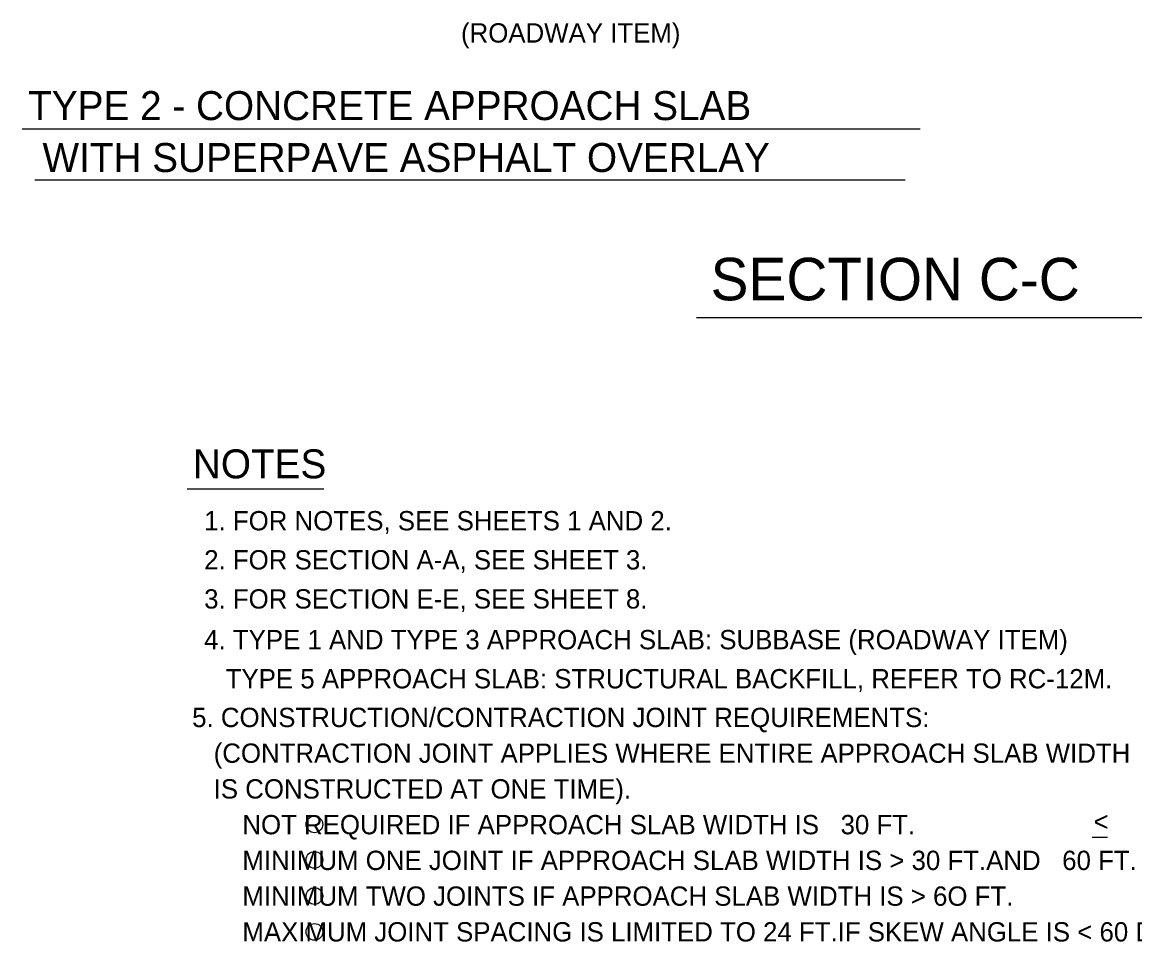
# Model space of a CAD drawing. Extents: x 636530 to 644067, y 294168 to 299122.
# Drawn here: x 640354.3 to 640527.2, y 298025.6 to 298168.4 of the extents above; entities that cross this region are included whole.
import ezdxf

# ---------------------------------------------------------------- set-up
doc = ezdxf.new("R2010")
doc.units = 0
doc.layers.add('1', color=7, linetype='Continuous')

msp = doc.modelspace()

# ---------------------------------------------------------------- linework, layer by layer
at = {"layer": '1'}
for p, q in [((640354.3, 298151.86), (640493.84, 298151.86)), ((640356.28, 298143.94), (640491.47, 298143.94)), ((640459.05, 298122.57), (640532.64, 298122.57)), ((640379.93, 298095.96), (640401.17, 298095.96)), ((640520.55, 298041.82), (640522.95, 298041.82))]:
    msp.add_line(p, q, dxfattribs=at)
for centre in [(640399.7, 298043.83), (640399.7, 298038.31), (640399.7, 298032.7), (640399.7, 298027.13)]:
    msp.add_circle(centre, 1.3, dxfattribs=at)

# ---------------------------------------------------------------- texts
for s, height, p in [('(ROADWAY ITEM)', 3, (640422.48, 298165.25)), ('TYPE 2 - CONCRETE APPROACH SLAB', 4.5, (640355.22, 298153.21)), ('WITH SUPERPAVE ASPHALT OVERLAY', 4.5, (640357.45, 298145.15)), ('SECTION C-C', 6.6, (640461.26, 298125.22)), ('NOTES', 4.5, (640380.82, 298097.57)), ('1. FOR NOTES, SEE SHEETS 1 AND 2.', 3, (640382.57, 298089.49)), ('2. FOR SECTION A-A, SEE SHEET 3.', 3, (640382.57, 298083.42)), ('3. FOR SECTION E-E, SEE SHEET 8.', 3, (640382.57, 298077.35)), ('4. TYPE 1 AND TYPE 3 APPROACH SLAB: SUBBASE (ROADWAY ITEM)', 3, (640382.57, 298071.02)), ('   TYPE 5 APPROACH SLAB: STRUCTURAL BACKFILL, REFER TO RC-12M.', 3, (640382.57, 298064.95)), (' 5. CONSTRUCTION/CONTRACTION JOINT REQUIREMENTS:', 3, (640379.59, 298058.94)), ('    (CONTRACTION JOINT APPLIES WHERE ENTIRE APPROACH SLAB WIDTH ', 3, (640379.59, 298053.39)), ('    IS CONSTRUCTED AT ONE TIME).', 3, (640379.59, 298047.84)), ('        NOT REQUIRED IF APPROACH SLAB WIDTH IS   30 FT.', 3, (640379.59, 298042.29)), ('<', 3, (640520.77, 298042.78)), ('        MINIMUM ONE JOINT IF APPROACH SLAB WIDTH IS > 30 FT.AND   60 FT.', 3, (640379.59, 298036.74)), ('        MINIMUM TWO JOINTS IF APPROACH SLAB WIDTH IS > 6O FT.', 3, (640379.59, 298031.19)), ('        MAXIMUM JOINT SPACING IS LIMITED TO 24 FT.IF SKEW ANGLE IS < 60 DEGREES', 3, (640379.59, 298025.64))]:
    msp.add_text(s, height=height, dxfattribs=at).set_placement(p)

doc.saveas('drawing.dxf')
